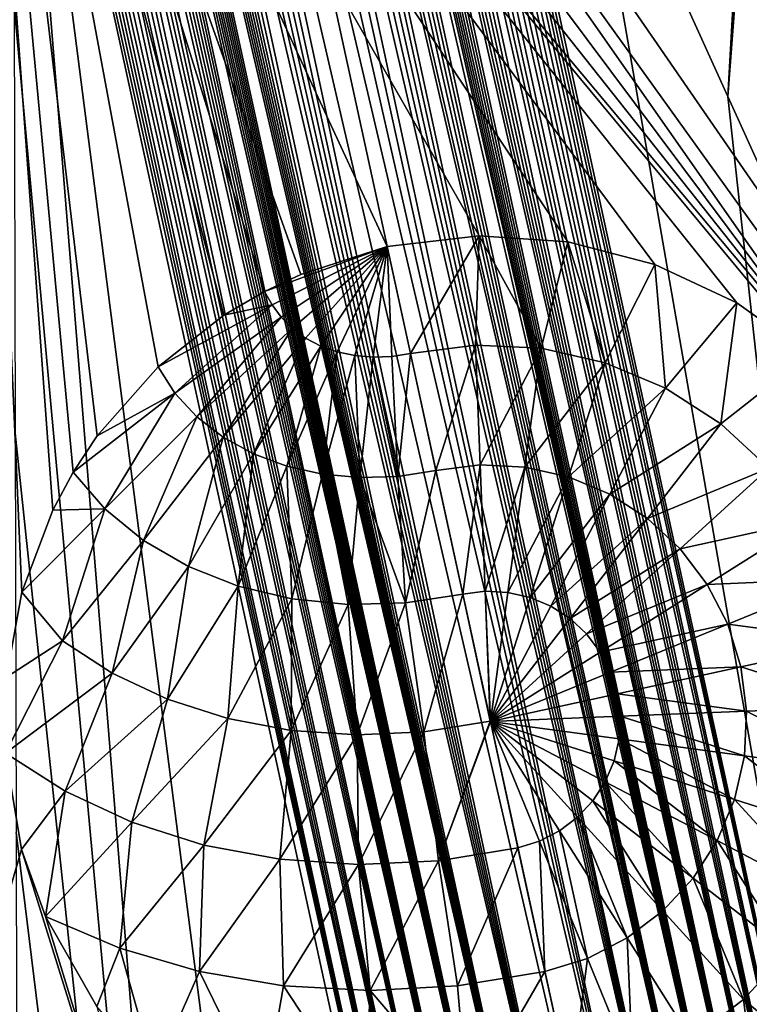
# Model space of a CAD drawing. Header units: millimetres. Extents: x -208 to -25, y 23 to 205.
# Tile 448 of 635: x -125.67 to -123.42, y 148.28 to 151.32. Entities that reach past the tile are written whole.
import ezdxf

# ---------------------------------------------------------------- set-up
doc = ezdxf.new("R2010")
doc.units = ezdxf.units.MM
doc.header["$LTSCALE"] = 65.185185
for name, color, linetype in [('101', 7, 'CONTINUOUS'), ('116', 7, 'CONTINUOUS'), ('149', 7, 'CONTINUOUS'), ('179', 7, 'CONTINUOUS'), ('295', 7, 'CONTINUOUS'), ('296', 7, 'CONTINUOUS'), ('428', 7, 'CONTINUOUS'), ('448', 7, 'CONTINUOUS'), ('486', 7, 'CONTINUOUS')]:
    doc.layers.add(name, color=color, linetype=linetype)

msp = doc.modelspace()

# ---------------------------------------------------------------- linework, layer by layer
at = {"layer": '101', "linetype": 'CONTINUOUS'}
for points in [[(-125.0885, 153.6013, 44.8462), (-125.1294, 153.5983, 44.8953), (-123.6658, 147.1375, -168.7417), (-125.0885, 153.6013, 44.8462)], [(-125.0563, 153.6014, 44.7875), (-125.0885, 153.6013, 44.8462), (-123.6658, 147.1375, -168.7417), (-125.0563, 153.6014, 44.7875)], [(-125.0286, 153.5998, 44.7222), (-125.0563, 153.6014, 44.7875), (-123.5582, 147.1365, -168.7054), (-125.0286, 153.5998, 44.7222)], [(-123.5582, 147.1365, -168.7054), (-125.0563, 153.6014, 44.7875), (-123.6658, 147.1375, -168.7417), (-123.5582, 147.1365, -168.7054)], [(-125.0016, 153.5969, 44.6471), (-125.0286, 153.5998, 44.7222), (-123.5582, 147.1365, -168.7054), (-125.0016, 153.5969, 44.6471)], [(-125.1294, 153.5983, 44.8953), (-125.1811, 153.5898, 44.92), (-123.6658, 147.1375, -168.7417), (-125.1294, 153.5983, 44.8953)], [(-123.6658, 147.1375, -168.7417), (-125.1811, 153.5898, 44.92), (-123.7741, 147.1257, -168.76), (-123.6658, 147.1375, -168.7417)], [(-124.976, 153.593, 44.5659), (-125.0016, 153.5969, 44.6471), (-123.5582, 147.1365, -168.7054), (-124.976, 153.593, 44.5659)], [(-124.9533, 153.5885, 44.4852), (-124.976, 153.593, 44.5659), (-123.5582, 147.1365, -168.7054), (-124.9533, 153.5885, 44.4852)], [(-124.9378, 153.5849, 44.4256), (-124.9533, 153.5885, 44.4852), (-123.4535, 147.1199, -168.6448), (-124.9378, 153.5849, 44.4256)], [(-123.4535, 147.1199, -168.6448), (-124.9533, 153.5885, 44.4852), (-123.5582, 147.1365, -168.7054), (-123.4535, 147.1199, -168.6448)], [(-124.9137, 153.5783, 44.3245), (-124.9378, 153.5849, 44.4256), (-123.4535, 147.1199, -168.6448), (-124.9137, 153.5783, 44.3245)], [(-124.8922, 153.5716, 44.2267), (-124.9137, 153.5783, 44.3245), (-123.4535, 147.1199, -168.6448), (-124.8922, 153.5716, 44.2267)], [(-124.8724, 153.5646, 44.1303), (-124.8922, 153.5716, 44.2267), (-123.4535, 147.1199, -168.6448), (-124.8724, 153.5646, 44.1303)], [(-124.8534, 153.5572, 44.032), (-124.8724, 153.5646, 44.1303), (-123.4535, 147.1199, -168.6448), (-124.8534, 153.5572, 44.032)], [(-123.3568, 147.0897, -168.5676), (-124.8534, 153.5572, 44.032), (-123.4535, 147.1199, -168.6448), (-123.3568, 147.0897, -168.5676)], [(-124.8341, 153.5489, 43.9254), (-124.8534, 153.5572, 44.032), (-123.3568, 147.0897, -168.5676), (-124.8341, 153.5489, 43.9254)], [(-124.8238, 153.5442, 43.8658), (-124.8341, 153.5489, 43.9254), (-123.3568, 147.0897, -168.5676), (-124.8238, 153.5442, 43.8658)], [(-124.8128, 153.539, 43.8006), (-124.8238, 153.5442, 43.8658), (-123.3568, 147.0897, -168.5676), (-124.8128, 153.539, 43.8006)], [(-124.801, 153.5331, 43.7287), (-124.8128, 153.539, 43.8006), (-123.3568, 147.0897, -168.5676), (-124.801, 153.5331, 43.7287)], [(-124.7884, 153.5265, 43.6489), (-124.801, 153.5331, 43.7287), (-123.3568, 147.0897, -168.5676), (-124.7884, 153.5265, 43.6489)], [(-124.7748, 153.519, 43.56), (-124.7884, 153.5265, 43.6489), (-123.3568, 147.0897, -168.5676), (-124.7748, 153.519, 43.56)], [(-124.7603, 153.5105, 43.4605), (-124.7748, 153.519, 43.56), (-123.3568, 147.0897, -168.5676), (-124.7603, 153.5105, 43.4605)], [(-124.7445, 153.5009, 43.3488), (-124.7603, 153.5105, 43.4605), (-123.3568, 147.0897, -168.5676), (-124.7445, 153.5009, 43.3488)], [(-124.7276, 153.4899, 43.2229), (-124.7445, 153.5009, 43.3488), (-123.2698, 147.0484, -168.4751), (-124.7276, 153.4899, 43.2229)], [(-123.2698, 147.0484, -168.4751), (-124.7445, 153.5009, 43.3488), (-123.3568, 147.0897, -168.5676), (-123.2698, 147.0484, -168.4751)], [(-124.7093, 153.4773, 43.0806), (-124.7276, 153.4899, 43.2229), (-123.2698, 147.0484, -168.4751), (-124.7093, 153.4773, 43.0806)], [(-124.6895, 153.4627, 42.9194), (-124.7093, 153.4773, 43.0806), (-123.2698, 147.0484, -168.4751), (-124.6895, 153.4627, 42.9194)], [(-124.6682, 153.446, 42.7365), (-124.6895, 153.4627, 42.9194), (-123.2698, 147.0484, -168.4751), (-124.6682, 153.446, 42.7365)], [(-124.6453, 153.4268, 42.5293), (-124.6682, 153.446, 42.7365), (-123.2698, 147.0484, -168.4751), (-124.6453, 153.4268, 42.5293)], [(-124.6208, 153.4047, 42.2951), (-124.6453, 153.4268, 42.5293), (-123.1925, 146.9976, -168.3725), (-124.6208, 153.4047, 42.2951)], [(-123.1925, 146.9976, -168.3725), (-124.6453, 153.4268, 42.5293), (-123.2698, 147.0484, -168.4751), (-123.1925, 146.9976, -168.3725)], [(-124.5949, 153.3795, 42.0315), (-124.6208, 153.4047, 42.2951), (-123.1925, 146.9976, -168.3725), (-124.5949, 153.3795, 42.0315)], [(-124.5677, 153.3508, 41.7356), (-124.5949, 153.3795, 42.0315), (-123.1925, 146.9976, -168.3725), (-124.5677, 153.3508, 41.7356)], [(-124.5394, 153.3183, 41.4049), (-124.5677, 153.3508, 41.7356), (-123.125, 146.939, -168.2598), (-124.5394, 153.3183, 41.4049)], [(-123.125, 146.939, -168.2598), (-124.5677, 153.3508, 41.7356), (-123.1925, 146.9976, -168.3725), (-123.125, 146.939, -168.2598)], [(-124.5101, 153.2815, 41.0361), (-124.5394, 153.3183, 41.4049), (-123.125, 146.939, -168.2598), (-124.5101, 153.2815, 41.0361)], [(-124.4799, 153.2396, 40.6219), (-124.5101, 153.2815, 41.0361), (-123.125, 146.939, -168.2598), (-124.4799, 153.2396, 40.6219)], [(-124.4506, 153.1947, 40.1829), (-124.4799, 153.2396, 40.6219), (-123.0656, 146.8714, -168.1369), (-124.4506, 153.1947, 40.1829)], [(-123.0656, 146.8714, -168.1369), (-124.4799, 153.2396, 40.6219), (-123.125, 146.939, -168.2598), (-123.0656, 146.8714, -168.1369)], [(-124.4252, 153.1515, 39.7666), (-124.4506, 153.1947, 40.1829), (-123.0656, 146.8714, -168.1369), (-124.4252, 153.1515, 39.7666)], [(-124.4029, 153.1098, 39.3679), (-124.4252, 153.1515, 39.7666), (-123.0162, 146.7963, -168.0037), (-124.4029, 153.1098, 39.3679)], [(-123.0162, 146.7963, -168.0037), (-124.4252, 153.1515, 39.7666), (-123.0656, 146.8714, -168.1369), (-123.0162, 146.7963, -168.0037)], [(-124.3781, 153.0584, 38.8826), (-124.4029, 153.1098, 39.3679), (-123.0162, 146.7963, -168.0037), (-124.3781, 153.0584, 38.8826)]]:
    msp.add_3dface(points, dxfattribs=at)
at = {"layer": '116', "linetype": 'CONTINUOUS'}
for points in [[(-124.5359, 150.6236, -168.76), (-124.2519, 150.6563, -168.76), (-124.4642, 150.2937, -168.9733), (-124.5359, 150.6236, -168.76)], [(-124.4642, 150.2937, -168.9733), (-124.2519, 150.6563, -168.76), (-124.2632, 150.3192, -168.9734), (-124.4642, 150.2937, -168.9733)], [(-124.2632, 150.3192, -168.9734), (-124.2519, 150.6563, -168.76), (-124.0608, 150.3095, -168.9735), (-124.2632, 150.3192, -168.9734)], [(-124.2519, 150.6563, -168.76), (-123.978, 150.6386, -168.76), (-124.0608, 150.3095, -168.9735), (-124.2519, 150.6563, -168.76)], [(-124.0608, 150.3095, -168.9735), (-123.978, 150.6386, -168.76), (-123.8633, 150.2647, -168.9735), (-124.0608, 150.3095, -168.9735)], [(-123.978, 150.6386, -168.76), (-123.7098, 150.5686, -168.76), (-123.8633, 150.2647, -168.9735), (-123.978, 150.6386, -168.76)], [(-123.8633, 150.2647, -168.9735), (-123.7098, 150.5686, -168.76), (-123.6765, 150.1863, -168.9736), (-123.8633, 150.2647, -168.9735)], [(-123.7098, 150.5686, -168.76), (-123.4563, 150.4503, -168.76), (-123.6765, 150.1863, -168.9736), (-123.7098, 150.5686, -168.76)], [(-123.6765, 150.1863, -168.9736), (-123.4563, 150.4503, -168.76), (-123.5062, 150.0767, -168.9736), (-123.6765, 150.1863, -168.9736)], [(-123.4563, 150.4503, -168.76), (-123.2339, 150.2901, -168.76), (-123.5062, 150.0767, -168.9736), (-123.4563, 150.4503, -168.76)], [(-124.4642, 150.2937, -168.9733), (-124.2632, 150.3192, -168.9734), (-124.3855, 149.9322, -169.1311), (-124.4642, 150.2937, -168.9733)], [(-124.3855, 149.9322, -169.1311), (-124.2632, 150.3192, -168.9734), (-124.2485, 149.9496, -169.1311), (-124.3855, 149.9322, -169.1311)], [(-124.2632, 150.3192, -168.9734), (-124.0608, 150.3095, -168.9735), (-124.2485, 149.9496, -169.1311), (-124.2632, 150.3192, -168.9734)], [(-124.2485, 149.9496, -169.1311), (-124.0608, 150.3095, -168.9735), (-124.1106, 149.9429, -169.1312), (-124.2485, 149.9496, -169.1311)], [(-124.0608, 150.3095, -168.9735), (-123.8633, 150.2647, -168.9735), (-124.1106, 149.9429, -169.1312), (-124.0608, 150.3095, -168.9735)], [(-123.5062, 150.0767, -168.9736), (-123.2339, 150.2901, -168.76), (-123.3575, 149.9393, -168.9737), (-123.5062, 150.0767, -168.9736)], [(-124.1106, 149.9429, -169.1312), (-123.8633, 150.2647, -168.9735), (-123.9759, 149.9123, -169.1312), (-124.1106, 149.9429, -169.1312)], [(-123.8633, 150.2647, -168.9735), (-123.6765, 150.1863, -168.9736), (-123.9759, 149.9123, -169.1312), (-123.8633, 150.2647, -168.9735)], [(-123.9759, 149.9123, -169.1312), (-123.6765, 150.1863, -168.9736), (-123.8486, 149.8589, -169.1312), (-123.9759, 149.9123, -169.1312)], [(-123.6765, 150.1863, -168.9736), (-123.5062, 150.0767, -168.9736), (-123.8486, 149.8589, -169.1312), (-123.6765, 150.1863, -168.9736)], [(-123.8486, 149.8589, -169.1312), (-123.5062, 150.0767, -168.9736), (-123.7326, 149.7841, -169.1313), (-123.8486, 149.8589, -169.1312)], [(-123.5062, 150.0767, -168.9736), (-123.3575, 149.9393, -168.9737), (-123.7326, 149.7841, -169.1313), (-123.5062, 150.0767, -168.9736)], [(-124.3026, 149.5507, -169.2275), (-124.3855, 149.9322, -169.1311), (-124.2485, 149.9496, -169.1311), (-124.3026, 149.5507, -169.2275)], [(-124.233, 149.5595, -169.2275), (-124.3026, 149.5507, -169.2275), (-124.2485, 149.9496, -169.1311), (-124.233, 149.5595, -169.2275)], [(-124.233, 149.5595, -169.2275), (-124.2485, 149.9496, -169.1311), (-124.1106, 149.9429, -169.1312), (-124.233, 149.5595, -169.2275)], [(-124.1631, 149.556, -169.2275), (-124.233, 149.5595, -169.2275), (-124.1106, 149.9429, -169.1312), (-124.1631, 149.556, -169.2275)], [(-124.1631, 149.556, -169.2275), (-124.1106, 149.9429, -169.1312), (-123.9759, 149.9123, -169.1312), (-124.1631, 149.556, -169.2275)], [(-123.7326, 149.7841, -169.1313), (-123.3575, 149.9393, -168.9737), (-123.6313, 149.6904, -169.1313), (-123.7326, 149.7841, -169.1313)], [(-123.3575, 149.9393, -168.9737), (-123.235, 149.778, -168.9738), (-123.6313, 149.6904, -169.1313), (-123.3575, 149.9393, -168.9737)], [(-124.0948, 149.5404, -169.2275), (-124.1631, 149.556, -169.2275), (-123.9759, 149.9123, -169.1312), (-124.0948, 149.5404, -169.2275)], [(-124.0948, 149.5404, -169.2275), (-123.9759, 149.9123, -169.1312), (-123.8486, 149.8589, -169.1312), (-124.0948, 149.5404, -169.2275)], [(-124.0303, 149.5133, -169.2275), (-124.0948, 149.5404, -169.2275), (-123.8486, 149.8589, -169.1312), (-124.0303, 149.5133, -169.2275)], [(-124.0303, 149.5133, -169.2275), (-123.8486, 149.8589, -169.1312), (-123.7326, 149.7841, -169.1313), (-124.0303, 149.5133, -169.2275)], [(-123.9715, 149.4753, -169.2276), (-124.0303, 149.5133, -169.2275), (-123.7326, 149.7841, -169.1313), (-123.9715, 149.4753, -169.2276)], [(-123.9715, 149.4753, -169.2276), (-123.7326, 149.7841, -169.1313), (-123.6313, 149.6904, -169.1313), (-123.9715, 149.4753, -169.2276)], [(-123.6313, 149.6904, -169.1313), (-123.235, 149.778, -168.9738), (-123.5478, 149.5805, -169.1314), (-123.6313, 149.6904, -169.1313)], [(-123.235, 149.778, -168.9738), (-123.1423, 149.598, -168.9738), (-123.5478, 149.5805, -169.1314), (-123.235, 149.778, -168.9738)], [(-123.9202, 149.4278, -169.2276), (-123.9715, 149.4753, -169.2276), (-123.6313, 149.6904, -169.1313), (-123.9202, 149.4278, -169.2276)], [(-123.9202, 149.4278, -169.2276), (-123.6313, 149.6904, -169.1313), (-123.5478, 149.5805, -169.1314), (-123.9202, 149.4278, -169.2276)], [(-123.5478, 149.5805, -169.1314), (-123.1423, 149.598, -168.9738), (-123.4847, 149.4578, -169.1314), (-123.5478, 149.5805, -169.1314)], [(-123.1423, 149.598, -168.9738), (-123.0823, 149.4047, -168.9739), (-123.4847, 149.4578, -169.1314), (-123.1423, 149.598, -168.9738)], [(-124.3026, 149.5507, -169.2275), (-124.233, 149.5595, -169.2275), (-124.2174, 149.159, -169.26), (-124.3026, 149.5507, -169.2275)], [(-124.1631, 149.556, -169.2275), (-124.2171, 149.1579, -169.26), (-124.233, 149.5595, -169.2275), (-124.1631, 149.556, -169.2275)], [(-124.233, 149.5595, -169.2275), (-124.2171, 149.1579, -169.26), (-124.2174, 149.159, -169.26), (-124.233, 149.5595, -169.2275)], [(-123.878, 149.372, -169.2276), (-123.9202, 149.4278, -169.2276), (-123.5478, 149.5805, -169.1314), (-123.878, 149.372, -169.2276)], [(-123.878, 149.372, -169.2276), (-123.5478, 149.5805, -169.1314), (-123.4847, 149.4578, -169.1314), (-123.878, 149.372, -169.2276)], [(-124.0948, 149.5404, -169.2275), (-124.2171, 149.1579, -169.26), (-124.1631, 149.556, -169.2275), (-124.0948, 149.5404, -169.2275)], [(-124.0303, 149.5133, -169.2275), (-124.2171, 149.1579, -169.26), (-124.0948, 149.5404, -169.2275), (-124.0303, 149.5133, -169.2275)], [(-123.9715, 149.4753, -169.2276), (-124.2171, 149.1579, -169.26), (-124.0303, 149.5133, -169.2275), (-123.9715, 149.4753, -169.2276)], [(-123.9202, 149.4278, -169.2276), (-124.2171, 149.1579, -169.26), (-123.9715, 149.4753, -169.2276), (-123.9202, 149.4278, -169.2276)], [(-123.8461, 149.3098, -169.2276), (-123.878, 149.372, -169.2276), (-123.4847, 149.4578, -169.1314), (-123.8461, 149.3098, -169.2276)], [(-123.8461, 149.3098, -169.2276), (-123.4847, 149.4578, -169.1314), (-123.4439, 149.326, -169.1315), (-123.8461, 149.3098, -169.2276)], [(-123.4847, 149.4578, -169.1314), (-123.0823, 149.4047, -168.9739), (-123.4439, 149.326, -169.1315), (-123.4847, 149.4578, -169.1314)], [(-123.878, 149.372, -169.2276), (-124.2171, 149.1579, -169.26), (-123.9202, 149.4278, -169.2276), (-123.878, 149.372, -169.2276)], [(-123.0823, 149.4047, -168.9739), (-123.0568, 149.2039, -168.974), (-123.4439, 149.326, -169.1315), (-123.0823, 149.4047, -168.9739)], [(-123.8461, 149.3098, -169.2276), (-124.2171, 149.1579, -169.26), (-123.878, 149.372, -169.2276), (-123.8461, 149.3098, -169.2276)], [(-123.8254, 149.2431, -169.2277), (-123.8461, 149.3098, -169.2276), (-123.4439, 149.326, -169.1315), (-123.8254, 149.2431, -169.2277)], [(-123.8254, 149.2431, -169.2277), (-123.4439, 149.326, -169.1315), (-123.4265, 149.1892, -169.1315), (-123.8254, 149.2431, -169.2277)], [(-123.4439, 149.326, -169.1315), (-123.0568, 149.2039, -168.974), (-123.4265, 149.1892, -169.1315), (-123.4439, 149.326, -169.1315)], [(-123.8254, 149.2431, -169.2277), (-124.2171, 149.1579, -169.26), (-123.8461, 149.3098, -169.2276), (-123.8254, 149.2431, -169.2277)], [(-123.8167, 149.1737, -169.2277), (-124.2171, 149.1579, -169.26), (-123.8254, 149.2431, -169.2277), (-123.8167, 149.1737, -169.2277)], [(-123.8167, 149.1737, -169.2277), (-123.8254, 149.2431, -169.2277), (-123.4265, 149.1892, -169.1315), (-123.8167, 149.1737, -169.2277)], [(-123.0568, 149.2039, -168.974), (-123.0666, 149.0017, -168.974), (-123.4265, 149.1892, -169.1315), (-123.0568, 149.2039, -168.974)], [(-123.8202, 149.104, -169.2277), (-124.2171, 149.1579, -169.26), (-123.8167, 149.1737, -169.2277), (-123.8202, 149.104, -169.2277)], [(-123.8202, 149.104, -169.2277), (-123.8167, 149.1737, -169.2277), (-123.4332, 149.0515, -169.1315), (-123.8202, 149.104, -169.2277)], [(-123.8167, 149.1737, -169.2277), (-123.4265, 149.1892, -169.1315), (-123.4332, 149.0515, -169.1315), (-123.8167, 149.1737, -169.2277)], [(-123.4265, 149.1892, -169.1315), (-123.0666, 149.0017, -168.974), (-123.4332, 149.0515, -169.1315), (-123.4265, 149.1892, -169.1315)], [(-124.1322, 148.7673, -169.2278), (-124.2171, 149.1579, -169.26), (-124.0656, 148.7879, -169.2278), (-124.1322, 148.7673, -169.2278)], [(-124.0656, 148.7879, -169.2278), (-124.2171, 149.1579, -169.26), (-124.0036, 148.8197, -169.2278), (-124.0656, 148.7879, -169.2278)], [(-124.0036, 148.8197, -169.2278), (-124.2171, 149.1579, -169.26), (-123.948, 148.8618, -169.2278), (-124.0036, 148.8197, -169.2278)], [(-123.948, 148.8618, -169.2278), (-124.2171, 149.1579, -169.26), (-123.9006, 148.913, -169.2278), (-123.948, 148.8618, -169.2278)], [(-123.9006, 148.913, -169.2278), (-124.2171, 149.1579, -169.26), (-123.8628, 148.9716, -169.2277), (-123.9006, 148.913, -169.2278)], [(-123.8628, 148.9716, -169.2277), (-124.2171, 149.1579, -169.26), (-123.8357, 149.0359, -169.2277), (-123.8628, 148.9716, -169.2277)], [(-123.8357, 149.0359, -169.2277), (-124.2171, 149.1579, -169.26), (-123.8202, 149.104, -169.2277), (-123.8357, 149.0359, -169.2277)], [(-123.8357, 149.0359, -169.2277), (-123.8202, 149.104, -169.2277), (-123.4637, 148.917, -169.1316), (-123.8357, 149.0359, -169.2277)], [(-123.8202, 149.104, -169.2277), (-123.4332, 149.0515, -169.1315), (-123.4637, 148.917, -169.1316), (-123.8202, 149.104, -169.2277)], [(-123.4332, 149.0515, -169.1315), (-123.1113, 148.8043, -168.9741), (-123.4637, 148.917, -169.1316), (-123.4332, 149.0515, -169.1315)], [(-123.0666, 149.0017, -168.974), (-123.1113, 148.8043, -168.9741), (-123.4332, 149.0515, -169.1315), (-123.0666, 149.0017, -168.974)], [(-123.8628, 148.9716, -169.2277), (-123.8357, 149.0359, -169.2277), (-123.5171, 148.7899, -169.1316), (-123.8628, 148.9716, -169.2277)], [(-123.8357, 149.0359, -169.2277), (-123.4637, 148.917, -169.1316), (-123.5171, 148.7899, -169.1316), (-123.8357, 149.0359, -169.2277)], [(-123.9006, 148.913, -169.2278), (-123.8628, 148.9716, -169.2277), (-123.5918, 148.674, -169.1317), (-123.9006, 148.913, -169.2278)], [(-123.8628, 148.9716, -169.2277), (-123.5171, 148.7899, -169.1316), (-123.5918, 148.674, -169.1317), (-123.8628, 148.9716, -169.2277)], [(-123.948, 148.8618, -169.2278), (-123.9006, 148.913, -169.2278), (-123.6854, 148.5729, -169.1317), (-123.948, 148.8618, -169.2278)], [(-123.9006, 148.913, -169.2278), (-123.5918, 148.674, -169.1317), (-123.6854, 148.5729, -169.1317), (-123.9006, 148.913, -169.2278)], [(-123.4637, 148.917, -169.1316), (-123.1896, 148.6177, -168.9741), (-123.5171, 148.7899, -169.1316), (-123.4637, 148.917, -169.1316)], [(-123.1113, 148.8043, -168.9741), (-123.1896, 148.6177, -168.9741), (-123.4637, 148.917, -169.1316), (-123.1113, 148.8043, -168.9741)], [(-124.0036, 148.8197, -169.2278), (-123.948, 148.8618, -169.2278), (-123.7951, 148.4895, -169.1318), (-124.0036, 148.8197, -169.2278)], [(-123.948, 148.8618, -169.2278), (-123.6854, 148.5729, -169.1317), (-123.7951, 148.4895, -169.1318), (-123.948, 148.8618, -169.2278)], [(-124.0656, 148.7879, -169.2278), (-124.0036, 148.8197, -169.2278), (-123.9176, 148.4265, -169.1318), (-124.0656, 148.7879, -169.2278)], [(-124.0036, 148.8197, -169.2278), (-123.7951, 148.4895, -169.1318), (-123.9176, 148.4265, -169.1318), (-124.0036, 148.8197, -169.2278)], [(-124.1322, 148.7673, -169.2278), (-124.0656, 148.7879, -169.2278), (-124.0492, 148.3857, -169.1318), (-124.1322, 148.7673, -169.2278)], [(-124.0492, 148.3857, -169.1318), (-124.0656, 148.7879, -169.2278), (-123.9176, 148.4265, -169.1318), (-124.0492, 148.3857, -169.1318)], [(-123.5171, 148.7899, -169.1316), (-123.2991, 148.4476, -168.9742), (-123.5918, 148.674, -169.1317), (-123.5171, 148.7899, -169.1316)], [(-123.1896, 148.6177, -168.9741), (-123.2991, 148.4476, -168.9742), (-123.5171, 148.7899, -169.1316), (-123.1896, 148.6177, -168.9741)], [(-123.5918, 148.674, -169.1317), (-123.4365, 148.299, -168.9743), (-123.6854, 148.5729, -169.1317), (-123.5918, 148.674, -169.1317)], [(-123.2991, 148.4476, -168.9742), (-123.4365, 148.299, -168.9743), (-123.5918, 148.674, -169.1317), (-123.2991, 148.4476, -168.9742)], [(-123.6854, 148.5729, -169.1317), (-123.5975, 148.1766, -168.9743), (-123.7951, 148.4895, -169.1318), (-123.6854, 148.5729, -169.1317)], [(-123.4365, 148.299, -168.9743), (-123.5975, 148.1766, -168.9743), (-123.6854, 148.5729, -169.1317), (-123.4365, 148.299, -168.9743)], [(-123.7951, 148.4895, -169.1318), (-123.7774, 148.084, -168.9744), (-123.9176, 148.4265, -169.1318), (-123.7951, 148.4895, -169.1318)], [(-123.5975, 148.1766, -168.9743), (-123.7774, 148.084, -168.9744), (-123.7951, 148.4895, -169.1318), (-123.5975, 148.1766, -168.9743)], [(-123.2991, 148.4476, -168.9742), (-123.1736, 148.0812, -168.76), (-123.4365, 148.299, -168.9743), (-123.2991, 148.4476, -168.9742)], [(-123.9705, 148.0241, -168.9744), (-124.0492, 148.3857, -169.1318), (-123.9176, 148.4265, -169.1318), (-123.9705, 148.0241, -168.9744)], [(-123.7774, 148.084, -168.9744), (-123.9705, 148.0241, -168.9744), (-123.9176, 148.4265, -169.1318), (-123.7774, 148.084, -168.9744)], [(-123.4365, 148.299, -168.9743), (-123.387, 147.9086, -168.76), (-123.5975, 148.1766, -168.9743), (-123.4365, 148.299, -168.9743)], [(-123.1736, 148.0812, -168.76), (-123.387, 147.9086, -168.76), (-123.4365, 148.299, -168.9743), (-123.1736, 148.0812, -168.76)]]:
    msp.add_3dface(points, dxfattribs=at)
at = {"layer": '149', "linetype": 'CONTINUOUS'}
for points in [[(-124.5359, 150.6236, -168.76), (-124.891, 150.4442, -168.795), (-124.9146, 150.485, -168.76), (-124.5359, 150.6236, -168.76)], [(-124.5359, 150.6236, -168.76), (-124.9146, 150.485, -168.76), (-124.8022, 150.5376, -168.76), (-124.5359, 150.6236, -168.76)], [(-124.5359, 150.6236, -168.76), (-124.8633, 150.4052, -168.828), (-124.891, 150.4442, -168.795), (-124.5359, 150.6236, -168.76)], [(-124.5359, 150.6236, -168.76), (-124.8285, 150.3705, -168.859), (-124.8633, 150.4052, -168.828), (-124.5359, 150.6236, -168.76)], [(-124.5359, 150.6236, -168.76), (-124.7874, 150.3407, -168.8873), (-124.8285, 150.3705, -168.859), (-124.5359, 150.6236, -168.76)], [(-124.5359, 150.6236, -168.76), (-124.7409, 150.3166, -168.9124), (-124.7874, 150.3407, -168.8873), (-124.5359, 150.6236, -168.76)], [(-124.5359, 150.6236, -168.76), (-124.6899, 150.2987, -168.9337), (-124.7409, 150.3166, -168.9124), (-124.5359, 150.6236, -168.76)], [(-124.5359, 150.6236, -168.76), (-124.6356, 150.2872, -168.9508), (-124.6899, 150.2987, -168.9337), (-124.5359, 150.6236, -168.76)], [(-124.5359, 150.6236, -168.76), (-124.5791, 150.2825, -168.9632), (-124.6356, 150.2872, -168.9508), (-124.5359, 150.6236, -168.76)], [(-124.5359, 150.6236, -168.76), (-124.5215, 150.2847, -168.9708), (-124.5791, 150.2825, -168.9632), (-124.5359, 150.6236, -168.76)], [(-124.5359, 150.6236, -168.76), (-124.4642, 150.2937, -168.9733), (-124.5215, 150.2847, -168.9708), (-124.5359, 150.6236, -168.76)], [(-124.9146, 150.485, -168.76), (-124.891, 150.4442, -168.795), (-125.0396, 150.4121, -168.76), (-124.9146, 150.485, -168.76)], [(-125.1908, 150.171, -168.8277), (-125.2423, 150.2521, -168.76), (-124.891, 150.4442, -168.795), (-125.1908, 150.171, -168.8277)], [(-124.891, 150.4442, -168.795), (-125.2423, 150.2521, -168.76), (-125.0396, 150.4121, -168.76), (-124.891, 150.4442, -168.795)], [(-124.8633, 150.4052, -168.828), (-125.1908, 150.171, -168.8277), (-124.891, 150.4442, -168.795), (-124.8633, 150.4052, -168.828)], [(-125.123, 150.098, -168.892), (-125.1908, 150.171, -168.8277), (-124.8633, 150.4052, -168.828), (-125.123, 150.098, -168.892)], [(-124.8285, 150.3705, -168.859), (-125.123, 150.098, -168.892), (-124.8633, 150.4052, -168.828), (-124.8285, 150.3705, -168.859)], [(-125.0415, 150.0353, -168.951), (-125.123, 150.098, -168.892), (-124.8285, 150.3705, -168.859), (-125.0415, 150.0353, -168.951)], [(-124.7874, 150.3407, -168.8873), (-125.0415, 150.0353, -168.951), (-124.8285, 150.3705, -168.859), (-124.7874, 150.3407, -168.8873)], [(-124.9483, 149.9841, -169.0034), (-125.0415, 150.0353, -168.951), (-124.7874, 150.3407, -168.8873), (-124.9483, 149.9841, -169.0034)], [(-124.7409, 150.3166, -168.9124), (-124.9483, 149.9841, -169.0034), (-124.7874, 150.3407, -168.8873), (-124.7409, 150.3166, -168.9124)], [(-124.8454, 149.9457, -169.0479), (-124.9483, 149.9841, -169.0034), (-124.7409, 150.3166, -168.9124), (-124.8454, 149.9457, -169.0479)], [(-124.6899, 150.2987, -168.9337), (-124.8454, 149.9457, -169.0479), (-124.7409, 150.3166, -168.9124), (-124.6899, 150.2987, -168.9337)], [(-124.7351, 149.9209, -169.0837), (-124.8454, 149.9457, -169.0479), (-124.6899, 150.2987, -168.9337), (-124.7351, 149.9209, -169.0837)], [(-124.6356, 150.2872, -168.9508), (-124.7351, 149.9209, -169.0837), (-124.6899, 150.2987, -168.9337), (-124.6356, 150.2872, -168.9508)], [(-124.62, 149.9103, -169.1098), (-124.7351, 149.9209, -169.0837), (-124.6356, 150.2872, -168.9508), (-124.62, 149.9103, -169.1098)], [(-124.5791, 150.2825, -168.9632), (-124.62, 149.9103, -169.1098), (-124.6356, 150.2872, -168.9508), (-124.5791, 150.2825, -168.9632)], [(-124.4642, 150.2937, -168.9733), (-124.5026, 149.9141, -169.1257), (-124.5215, 150.2847, -168.9708), (-124.4642, 150.2937, -168.9733)], [(-124.4642, 150.2937, -168.9733), (-124.3855, 149.9322, -169.1311), (-124.5026, 149.9141, -169.1257), (-124.4642, 150.2937, -168.9733)], [(-124.5026, 149.9141, -169.1257), (-124.62, 149.9103, -169.1098), (-124.5791, 150.2825, -168.9632), (-124.5026, 149.9141, -169.1257)], [(-124.5215, 150.2847, -168.9708), (-124.5026, 149.9141, -169.1257), (-124.5791, 150.2825, -168.9632), (-124.5215, 150.2847, -168.9708)], [(-125.2423, 150.2521, -168.76), (-125.1908, 150.171, -168.8277), (-125.4303, 150.0396, -168.76), (-125.2423, 150.2521, -168.76)], [(-125.4068, 149.8138, -168.8587), (-125.5048, 149.9271, -168.76), (-125.1908, 150.171, -168.8277), (-125.4068, 149.8138, -168.8587)], [(-125.1908, 150.171, -168.8277), (-125.5048, 149.9271, -168.76), (-125.4303, 150.0396, -168.76), (-125.1908, 150.171, -168.8277)], [(-125.123, 150.098, -168.892), (-125.4068, 149.8138, -168.8587), (-125.1908, 150.171, -168.8277), (-125.123, 150.098, -168.892)], [(-125.2873, 149.7161, -168.9493), (-125.4068, 149.8138, -168.8587), (-125.123, 150.098, -168.892), (-125.2873, 149.7161, -168.9493)], [(-125.0415, 150.0353, -168.951), (-125.2873, 149.7161, -168.9493), (-125.123, 150.098, -168.892), (-125.0415, 150.0353, -168.951)], [(-125.1491, 149.6361, -169.03), (-125.2873, 149.7161, -168.9493), (-125.0415, 150.0353, -168.951), (-125.1491, 149.6361, -169.03)], [(-124.9483, 149.9841, -169.0034), (-125.1491, 149.6361, -169.03), (-125.0415, 150.0353, -168.951), (-124.9483, 149.9841, -169.0034)], [(-124.9954, 149.5757, -169.0988), (-125.1491, 149.6361, -169.03), (-124.9483, 149.9841, -169.0034), (-124.9954, 149.5757, -169.0988)], [(-124.8454, 149.9457, -169.0479), (-124.9954, 149.5757, -169.0988), (-124.9483, 149.9841, -169.0034), (-124.8454, 149.9457, -169.0479)], [(-125.5048, 149.9271, -168.76), (-125.4068, 149.8138, -168.8587), (-125.5673, 149.8102, -168.76), (-125.5048, 149.9271, -168.76)], [(-124.8298, 149.5362, -169.154), (-124.9954, 149.5757, -169.0988), (-124.8454, 149.9457, -169.0479), (-124.8298, 149.5362, -169.154)], [(-124.7351, 149.9209, -169.0837), (-124.8298, 149.5362, -169.154), (-124.8454, 149.9457, -169.0479), (-124.7351, 149.9209, -169.0837)], [(-124.3855, 149.9322, -169.1311), (-124.4792, 149.5236, -169.2192), (-124.5026, 149.9141, -169.1257), (-124.3855, 149.9322, -169.1311)], [(-124.3855, 149.9322, -169.1311), (-124.3026, 149.5507, -169.2275), (-124.4792, 149.5236, -169.2192), (-124.3855, 149.9322, -169.1311)], [(-124.6564, 149.5187, -169.1945), (-124.8298, 149.5362, -169.154), (-124.7351, 149.9209, -169.0837), (-124.6564, 149.5187, -169.1945)], [(-124.62, 149.9103, -169.1098), (-124.6564, 149.5187, -169.1945), (-124.7351, 149.9209, -169.0837), (-124.62, 149.9103, -169.1098)], [(-124.4792, 149.5236, -169.2192), (-124.6564, 149.5187, -169.1945), (-124.62, 149.9103, -169.1098), (-124.4792, 149.5236, -169.2192)], [(-124.5026, 149.9141, -169.1257), (-124.4792, 149.5236, -169.2192), (-124.62, 149.9103, -169.1098), (-124.5026, 149.9141, -169.1257)], [(-125.5381, 149.4069, -168.8678), (-125.6629, 149.5565, -168.76), (-125.4068, 149.8138, -168.8587), (-125.5381, 149.4069, -168.8678)], [(-125.5673, 149.8102, -168.76), (-125.4068, 149.8138, -168.8587), (-125.6629, 149.5565, -168.76), (-125.5673, 149.8102, -168.76)], [(-125.2873, 149.7161, -168.9493), (-125.5381, 149.4069, -168.8678), (-125.4068, 149.8138, -168.8587), (-125.2873, 149.7161, -168.9493)], [(-125.3845, 149.3068, -168.9657), (-125.5381, 149.4069, -168.8678), (-125.2873, 149.7161, -168.9493), (-125.3845, 149.3068, -168.9657)], [(-125.1491, 149.6361, -169.03), (-125.3845, 149.3068, -168.9657), (-125.2873, 149.7161, -168.9493), (-125.1491, 149.6361, -169.03)], [(-125.2133, 149.2263, -169.0519), (-125.3845, 149.3068, -168.9657), (-125.1491, 149.6361, -169.03), (-125.2133, 149.2263, -169.0519)], [(-124.9954, 149.5757, -169.0988), (-125.2133, 149.2263, -169.0519), (-125.1491, 149.6361, -169.03), (-124.9954, 149.5757, -169.0988)], [(-125.0278, 149.1671, -169.1249), (-125.2133, 149.2263, -169.0519), (-124.9954, 149.5757, -169.0988), (-125.0278, 149.1671, -169.1249)], [(-124.8298, 149.5362, -169.154), (-125.0278, 149.1671, -169.1249), (-124.9954, 149.5757, -169.0988), (-124.8298, 149.5362, -169.154)], [(-125.6629, 149.5565, -168.76), (-125.5381, 149.4069, -168.8678), (-125.7104, 149.2949, -168.76), (-125.6629, 149.5565, -168.76)], [(-124.8316, 149.1303, -169.1831), (-125.0278, 149.1671, -169.1249), (-124.8298, 149.5362, -169.154), (-124.8316, 149.1303, -169.1831)], [(-124.6564, 149.5187, -169.1945), (-124.8316, 149.1303, -169.1831), (-124.8298, 149.5362, -169.154), (-124.6564, 149.5187, -169.1945)], [(-124.3026, 149.5507, -169.2275), (-124.4225, 149.1262, -169.2513), (-124.4792, 149.5236, -169.2192), (-124.3026, 149.5507, -169.2275)], [(-124.3026, 149.5507, -169.2275), (-124.2174, 149.159, -169.26), (-124.4225, 149.1262, -169.2513), (-124.3026, 149.5507, -169.2275)], [(-124.6286, 149.1166, -169.2256), (-124.8316, 149.1303, -169.1831), (-124.6564, 149.5187, -169.1945), (-124.6286, 149.1166, -169.2256)], [(-124.4792, 149.5236, -169.2192), (-124.6286, 149.1166, -169.2256), (-124.6564, 149.5187, -169.1945), (-124.4792, 149.5236, -169.2192)], [(-124.4225, 149.1262, -169.2513), (-124.6286, 149.1166, -169.2256), (-124.4792, 149.5236, -169.2192), (-124.4225, 149.1262, -169.2513)], [(-125.5381, 149.4069, -168.8678), (-125.3845, 149.3068, -168.9657), (-125.7134, 149.0601, -168.76), (-125.5381, 149.4069, -168.8678)], [(-125.7104, 149.2949, -168.76), (-125.5381, 149.4069, -168.8678), (-125.7134, 149.0601, -168.76), (-125.7104, 149.2949, -168.76)], [(-125.7134, 149.0601, -168.76), (-125.3845, 149.3068, -168.9657), (-125.5292, 148.9422, -168.877), (-125.7134, 149.0601, -168.76)], [(-125.3845, 149.3068, -168.9657), (-125.2133, 149.2263, -169.0519), (-125.5292, 148.9422, -168.877), (-125.3845, 149.3068, -168.9657)], [(-125.5292, 148.9422, -168.877), (-125.2133, 149.2263, -169.0519), (-125.324, 148.8465, -168.9799), (-125.5292, 148.9422, -168.877)], [(-125.2133, 149.2263, -169.0519), (-125.0278, 149.1671, -169.1249), (-125.324, 148.8465, -168.9799), (-125.2133, 149.2263, -169.0519)], [(-125.324, 148.8465, -168.9799), (-125.0278, 149.1671, -169.1249), (-125.1019, 148.7761, -169.0668), (-125.324, 148.8465, -168.9799)], [(-125.0278, 149.1671, -169.1249), (-124.8316, 149.1303, -169.1831), (-125.1019, 148.7761, -169.0668), (-125.0278, 149.1671, -169.1249)], [(-124.4225, 149.1262, -169.2513), (-124.2174, 149.159, -169.26), (-124.3776, 148.728, -169.2175), (-124.4225, 149.1262, -169.2513)], [(-124.2174, 149.159, -169.26), (-124.2171, 149.1579, -169.26), (-124.3776, 148.728, -169.2175), (-124.2174, 149.159, -169.26)], [(-124.2171, 149.1579, -169.26), (-124.1322, 148.7673, -169.2278), (-124.3776, 148.728, -169.2175), (-124.2171, 149.1579, -169.26)], [(-125.1019, 148.7761, -169.0668), (-124.8316, 149.1303, -169.1831), (-124.8671, 148.7325, -169.1363), (-125.1019, 148.7761, -169.0668)], [(-124.8316, 149.1303, -169.1831), (-124.6286, 149.1166, -169.2256), (-124.8671, 148.7325, -169.1363), (-124.8316, 149.1303, -169.1831)], [(-124.8671, 148.7325, -169.1363), (-124.6286, 149.1166, -169.2256), (-124.6241, 148.7163, -169.1868), (-124.8671, 148.7325, -169.1363)], [(-124.6286, 149.1166, -169.2256), (-124.4225, 149.1262, -169.2513), (-124.6241, 148.7163, -169.1868), (-124.6286, 149.1166, -169.2256)], [(-124.6241, 148.7163, -169.1868), (-124.4225, 149.1262, -169.2513), (-124.3776, 148.728, -169.2175), (-124.6241, 148.7163, -169.1868)], [(-125.5292, 148.9422, -168.877), (-125.6637, 148.7623, -168.76), (-125.7134, 149.0601, -168.76), (-125.5292, 148.9422, -168.877)], [(-125.5292, 148.9422, -168.877), (-125.5904, 148.556, -168.76), (-125.6637, 148.7623, -168.76), (-125.5292, 148.9422, -168.877)], [(-125.5292, 148.9422, -168.877), (-125.324, 148.8465, -168.9799), (-125.5904, 148.556, -168.76), (-125.5292, 148.9422, -168.877)], [(-125.324, 148.8465, -168.9799), (-125.361, 148.4579, -168.8699), (-125.5904, 148.556, -168.76), (-125.324, 148.8465, -168.9799)], [(-125.324, 148.8465, -168.9799), (-125.1019, 148.7761, -169.0668), (-125.361, 148.4579, -168.8699), (-125.324, 148.8465, -168.9799)], [(-125.1019, 148.7761, -169.0668), (-125.1146, 148.3858, -168.9619), (-125.361, 148.4579, -168.8699), (-125.1019, 148.7761, -169.0668)], [(-125.1019, 148.7761, -169.0668), (-124.8671, 148.7325, -169.1363), (-125.1146, 148.3858, -168.9619), (-125.1019, 148.7761, -169.0668)], [(-124.3776, 148.728, -169.2175), (-124.1322, 148.7673, -169.2278), (-124.3182, 148.342, -169.121), (-124.3776, 148.728, -169.2175)], [(-124.1322, 148.7673, -169.2278), (-124.0492, 148.3857, -169.1318), (-124.3182, 148.342, -169.121), (-124.1322, 148.7673, -169.2278)], [(-124.8671, 148.7325, -169.1363), (-124.8556, 148.3421, -169.0353), (-125.1146, 148.3858, -168.9619), (-124.8671, 148.7325, -169.1363)], [(-124.8671, 148.7325, -169.1363), (-124.6241, 148.7163, -169.1868), (-124.8556, 148.3421, -169.0353), (-124.8671, 148.7325, -169.1363)], [(-124.6241, 148.7163, -169.1868), (-124.5886, 148.3274, -169.0886), (-124.8556, 148.3421, -169.0353), (-124.6241, 148.7163, -169.1868)], [(-124.6241, 148.7163, -169.1868), (-124.3776, 148.728, -169.2175), (-124.5886, 148.3274, -169.0886), (-124.6241, 148.7163, -169.1868)], [(-124.3776, 148.728, -169.2175), (-124.3182, 148.342, -169.121), (-124.5886, 148.3274, -169.0886), (-124.3776, 148.728, -169.2175)], [(-125.5904, 148.556, -168.76), (-125.361, 148.4579, -168.8699), (-125.4319, 148.2782, -168.76), (-125.5904, 148.556, -168.76)], [(-125.361, 148.4579, -168.8699), (-125.2522, 148.073, -168.76), (-125.4319, 148.2782, -168.76), (-125.361, 148.4579, -168.8699)], [(-125.1146, 148.3858, -168.9619), (-125.2522, 148.073, -168.76), (-125.361, 148.4579, -168.8699), (-125.1146, 148.3858, -168.9619)], [(-124.918, 147.9838, -168.8529), (-125.2522, 148.073, -168.76), (-125.1146, 148.3858, -168.9619), (-124.918, 147.9838, -168.8529)], [(-124.8556, 148.3421, -169.0353), (-124.918, 147.9838, -168.8529), (-125.1146, 148.3858, -168.9619), (-124.8556, 148.3421, -169.0353)], [(-124.0492, 148.3857, -169.1318), (-124.2872, 147.9739, -168.9608), (-124.3182, 148.342, -169.121), (-124.0492, 148.3857, -169.1318)], [(-124.0492, 148.3857, -169.1318), (-123.9705, 148.0241, -168.9744), (-124.2872, 147.9739, -168.9608), (-124.0492, 148.3857, -169.1318)], [(-124.6051, 147.9604, -168.92), (-124.918, 147.9838, -168.8529), (-124.8556, 148.3421, -169.0353), (-124.6051, 147.9604, -168.92)], [(-124.5886, 148.3274, -169.0886), (-124.6051, 147.9604, -168.92), (-124.8556, 148.3421, -169.0353), (-124.5886, 148.3274, -169.0886)], [(-124.3182, 148.342, -169.121), (-124.2872, 147.9739, -168.9608), (-124.5886, 148.3274, -169.0886), (-124.3182, 148.342, -169.121)], [(-124.2872, 147.9739, -168.9608), (-124.6051, 147.9604, -168.92), (-124.5886, 148.3274, -169.0886), (-124.2872, 147.9739, -168.9608)]]:
    msp.add_3dface(points, dxfattribs=at)
at = {"layer": '179', "linetype": 'CONTINUOUS'}
for points in [[(-123.7741, 147.1257, -168.76), (-125.1811, 153.5898, 44.92), (-125.2649, 153.5639, 44.8545), (-123.7741, 147.1257, -168.76)], [(-123.8796, 147.091, -168.7416), (-125.3137, 153.5412, 44.7509), (-125.3354, 153.529, 44.6874), (-123.8796, 147.091, -168.7416)], [(-123.8796, 147.091, -168.7416), (-125.2922, 153.5519, 44.8034), (-125.3137, 153.5412, 44.7509), (-123.8796, 147.091, -168.7416)], [(-123.8796, 147.091, -168.7416), (-125.2649, 153.5639, 44.8545), (-125.2922, 153.5519, 44.8034), (-123.8796, 147.091, -168.7416)], [(-123.8796, 147.091, -168.7416), (-123.7741, 147.1257, -168.76), (-125.2649, 153.5639, 44.8545), (-123.8796, 147.091, -168.7416)], [(-123.8796, 147.091, -168.7416), (-125.3564, 153.5159, 44.6141), (-125.3768, 153.502, 44.5322), (-123.8796, 147.091, -168.7416)], [(-123.8796, 147.091, -168.7416), (-125.3354, 153.529, 44.6874), (-125.3564, 153.5159, 44.6141), (-123.8796, 147.091, -168.7416)], [(-123.9771, 147.0453, -168.7053), (-125.3948, 153.4885, 44.4513), (-125.4089, 153.4772, 44.3808), (-123.9771, 147.0453, -168.7053)], [(-123.9771, 147.0453, -168.7053), (-125.3768, 153.502, 44.5322), (-125.3948, 153.4885, 44.4513), (-123.9771, 147.0453, -168.7053)], [(-123.9771, 147.0453, -168.7053), (-123.8796, 147.091, -168.7416), (-125.3768, 153.502, 44.5322), (-123.9771, 147.0453, -168.7053)], [(-123.9771, 147.0453, -168.7053), (-125.4388, 153.4508, 44.2109), (-125.4474, 153.4425, 44.1561), (-123.9771, 147.0453, -168.7053)], [(-123.9771, 147.0453, -168.7053), (-125.4296, 153.4593, 44.2665), (-125.4388, 153.4508, 44.2109), (-123.9771, 147.0453, -168.7053)], [(-123.9771, 147.0453, -168.7053), (-125.4197, 153.4681, 44.323), (-125.4296, 153.4593, 44.2665), (-123.9771, 147.0453, -168.7053)], [(-123.9771, 147.0453, -168.7053), (-125.4089, 153.4772, 44.3808), (-125.4197, 153.4681, 44.323), (-123.9771, 147.0453, -168.7053)], [(-124.0654, 146.9868, -168.6447), (-125.4709, 153.4182, 43.992), (-125.4783, 153.4101, 43.9359), (-124.0654, 146.9868, -168.6447)], [(-124.0654, 146.9868, -168.6447), (-125.4634, 153.4263, 44.047), (-125.4709, 153.4182, 43.992), (-124.0654, 146.9868, -168.6447)], [(-123.9771, 147.0453, -168.7053), (-125.4556, 153.4344, 44.1016), (-125.4634, 153.4263, 44.047), (-123.9771, 147.0453, -168.7053)], [(-124.0654, 146.9868, -168.6447), (-123.9771, 147.0453, -168.7053), (-125.4634, 153.4263, 44.047), (-124.0654, 146.9868, -168.6447)], [(-123.9771, 147.0453, -168.7053), (-125.4474, 153.4425, 44.1561), (-125.4556, 153.4344, 44.1016), (-123.9771, 147.0453, -168.7053)], [(-124.0654, 146.9868, -168.6447), (-125.4929, 153.3931, 43.8181), (-125.5002, 153.3841, 43.7549), (-124.0654, 146.9868, -168.6447)], [(-124.0654, 146.9868, -168.6447), (-125.4856, 153.4017, 43.8782), (-125.4929, 153.3931, 43.8181), (-124.0654, 146.9868, -168.6447)], [(-124.0654, 146.9868, -168.6447), (-125.4783, 153.4101, 43.9359), (-125.4856, 153.4017, 43.8782), (-124.0654, 146.9868, -168.6447)], [(-124.0654, 146.9868, -168.6447), (-125.5153, 153.3646, 43.6161), (-125.5233, 153.3538, 43.5386), (-124.0654, 146.9868, -168.6447)], [(-124.0654, 146.9868, -168.6447), (-125.5077, 153.3746, 43.6878), (-125.5153, 153.3646, 43.6161), (-124.0654, 146.9868, -168.6447)], [(-124.0654, 146.9868, -168.6447), (-125.5002, 153.3841, 43.7549), (-125.5077, 153.3746, 43.6878), (-124.0654, 146.9868, -168.6447)], [(-124.1409, 146.9191, -168.5675), (-125.5401, 153.3293, 43.3608), (-125.5492, 153.3151, 43.2562), (-124.1409, 146.9191, -168.5675)], [(-124.1409, 146.9191, -168.5675), (-125.5315, 153.3421, 43.4541), (-125.5401, 153.3293, 43.3608), (-124.1409, 146.9191, -168.5675)], [(-124.0654, 146.9868, -168.6447), (-125.5233, 153.3538, 43.5386), (-125.5315, 153.3421, 43.4541), (-124.0654, 146.9868, -168.6447)], [(-124.1409, 146.9191, -168.5675), (-124.0654, 146.9868, -168.6447), (-125.5315, 153.3421, 43.4541), (-124.1409, 146.9191, -168.5675)], [(-124.1409, 146.9191, -168.5675), (-125.5589, 153.2992, 43.1385), (-125.5691, 153.2815, 43.0059), (-124.1409, 146.9191, -168.5675)], [(-124.1409, 146.9191, -168.5675), (-125.5492, 153.3151, 43.2562), (-125.5589, 153.2992, 43.1385), (-124.1409, 146.9191, -168.5675)], [(-124.1409, 146.9191, -168.5675), (-125.5691, 153.2815, 43.0059), (-125.5799, 153.2617, 42.8572), (-124.1409, 146.9191, -168.5675)], [(-124.2028, 146.8454, -168.4749), (-125.5909, 153.2399, 42.6911), (-125.6022, 153.2157, 42.506), (-124.2028, 146.8454, -168.4749)], [(-124.1409, 146.9191, -168.5675), (-125.5799, 153.2617, 42.8572), (-125.5909, 153.2399, 42.6911), (-124.1409, 146.9191, -168.5675)], [(-124.2028, 146.8454, -168.4749), (-124.1409, 146.9191, -168.5675), (-125.5909, 153.2399, 42.6911), (-124.2028, 146.8454, -168.4749)], [(-124.2028, 146.8454, -168.4749), (-125.6022, 153.2157, 42.506), (-125.6137, 153.1892, 42.3), (-124.2028, 146.8454, -168.4749)], [(-124.2028, 146.8454, -168.4749), (-125.6137, 153.1892, 42.3), (-125.6252, 153.1599, 42.0709), (-124.2028, 146.8454, -168.4749)], [(-124.252, 146.7671, -168.3724), (-125.6252, 153.1599, 42.0709), (-125.6365, 153.1276, 41.8162), (-124.252, 146.7671, -168.3724)], [(-124.252, 146.7671, -168.3724), (-124.2028, 146.8454, -168.4749), (-125.6252, 153.1599, 42.0709), (-124.252, 146.7671, -168.3724)], [(-124.252, 146.7671, -168.3724), (-125.6365, 153.1276, 41.8162), (-125.6475, 153.0921, 41.533), (-124.252, 146.7671, -168.3724)], [(-124.252, 146.7671, -168.3724), (-125.6475, 153.0921, 41.533), (-125.658, 153.0531, 41.2189), (-124.252, 146.7671, -168.3724)], [(-124.2891, 146.6857, -168.2598), (-125.658, 153.0531, 41.2189), (-125.6677, 153.0104, 40.8711), (-124.2891, 146.6857, -168.2598)], [(-124.2891, 146.6857, -168.2598), (-124.252, 146.7671, -168.3724), (-125.658, 153.0531, 41.2189), (-124.2891, 146.6857, -168.2598)], [(-124.2891, 146.6857, -168.2598), (-125.6677, 153.0104, 40.8711), (-125.6762, 152.9633, 40.4841), (-124.2891, 146.6857, -168.2598)], [(-124.2891, 146.6857, -168.2598), (-125.6762, 152.9633, 40.4841), (-125.6827, 152.9165, 40.0958), (-124.2891, 146.6857, -168.2598)], [(-124.3149, 146.5996, -168.1369), (-125.6827, 152.9165, 40.0958), (-125.687, 152.8722, 39.7246), (-124.3149, 146.5996, -168.1369)], [(-124.3149, 146.5996, -168.1369), (-124.2891, 146.6857, -168.2598), (-125.6827, 152.9165, 40.0958), (-124.3149, 146.5996, -168.1369)], [(-124.3149, 146.5996, -168.1369), (-125.687, 152.8722, 39.7246), (-125.6897, 152.8269, 39.342), (-124.3149, 146.5996, -168.1369)], [(-124.3149, 146.5996, -168.1369), (-125.6897, 152.8269, 39.342), (-125.6907, 152.7729, 38.8825), (-124.3149, 146.5996, -168.1369)], [(-124.3287, 146.5108, -168.0037), (-124.3149, 146.5996, -168.1369), (-125.6907, 152.7729, 38.8825), (-124.3287, 146.5108, -168.0037)]]:
    msp.add_3dface(points, dxfattribs=at)
at = {"layer": '295', "linetype": 'CONTINUOUS'}
for points in [[(-124.7656, 141.3516, -160.266), (-124.5504, 143.8951, -164.0611), (-125.6907, 152.7729, 38.8825), (-124.7656, 141.3516, -160.266)], [(-124.7656, 141.3516, -160.266), (-125.6907, 152.7729, 38.8825), (-125.687, 151.3664, 26.9537), (-124.7656, 141.3516, -160.266)], [(-124.5504, 143.8951, -164.0611), (-124.3287, 146.5108, -168.0037), (-125.6907, 152.7729, 38.8825), (-124.5504, 143.8951, -164.0611)], [(-124.7656, 141.3516, -160.266), (-125.687, 151.3664, 26.9537), (-125.6836, 150.0471, 15.78), (-124.7656, 141.3516, -160.266)], [(-124.7656, 141.3516, -160.266), (-125.6836, 150.0471, 15.78), (-125.6807, 148.8145, 5.3583), (-124.7656, 141.3516, -160.266)], [(-124.7656, 141.3516, -160.266), (-125.6807, 148.8145, 5.3583), (-125.6781, 147.6619, -4.3663), (-124.7656, 141.3516, -160.266)]]:
    msp.add_3dface(points, dxfattribs=at)
at = {"layer": '296', "linetype": 'CONTINUOUS'}
for points in [[(-124.3781, 153.0584, 38.8826), (-123.0162, 146.7963, -168.0037), (-123.9371, 152.0855, 29.8217), (-124.3781, 153.0584, 38.8826)], [(-123.9371, 152.0855, 29.8217), (-123.0162, 146.7963, -168.0037), (-123.4843, 151.087, 20.5332), (-123.9371, 152.0855, 29.8217)], [(-123.4843, 151.087, 20.5332), (-123.0162, 146.7963, -168.0037), (-123.0208, 150.0652, 11.0378), (-123.4843, 151.087, 20.5332)]]:
    msp.add_3dface(points, dxfattribs=at)
at = {"layer": '428', "linetype": 'CONTINUOUS'}
for points in [[(-125.663, 153.833, -168.76), (-125.5543, 153.9348, -168.76), (-121.1762, 147.5861, -168.76), (-125.663, 153.833, -168.76)], [(-121.1762, 147.5861, -168.76), (-125.5543, 153.9348, -168.76), (-124.5199, 153.7102, -168.76), (-121.1762, 147.5861, -168.76)], [(-125.7482, 153.711, -168.76), (-125.663, 153.833, -168.76), (-123.0419, 150.0896, -168.76), (-125.7482, 153.711, -168.76)], [(-123.0419, 150.0896, -168.76), (-125.663, 153.833, -168.76), (-121.1762, 147.5861, -168.76), (-123.0419, 150.0896, -168.76)], [(-125.8041, 153.5757, -168.76), (-125.7482, 153.711, -168.76), (-123.0419, 150.0896, -168.76), (-125.8041, 153.5757, -168.76)], [(-125.8325, 153.4247, -168.76), (-125.8041, 153.5757, -168.76), (-123.0419, 150.0896, -168.76), (-125.8325, 153.4247, -168.76)], [(-125.8325, 153.4247, -168.76), (-123.0419, 150.0896, -168.76), (-123.2339, 150.2901, -168.76), (-125.8325, 153.4247, -168.76)], [(-125.8325, 153.4247, -168.76), (-123.2339, 150.2901, -168.76), (-123.4563, 150.4503, -168.76), (-125.8325, 153.4247, -168.76)], [(-125.8325, 153.4247, -168.76), (-123.4563, 150.4503, -168.76), (-123.7098, 150.5686, -168.76), (-125.8325, 153.4247, -168.76)], [(-125.8325, 153.4247, -168.76), (-123.7098, 150.5686, -168.76), (-123.978, 150.6386, -168.76), (-125.8325, 153.4247, -168.76)], [(-125.8325, 153.4247, -168.76), (-123.978, 150.6386, -168.76), (-124.2519, 150.6563, -168.76), (-125.8325, 153.4247, -168.76)], [(-125.8325, 153.4247, -168.76), (-124.2519, 150.6563, -168.76), (-124.5359, 150.6236, -168.76), (-125.8325, 153.4247, -168.76)], [(-125.8325, 153.4247, -168.76), (-124.5359, 150.6236, -168.76), (-124.8022, 150.5376, -168.76), (-125.8325, 153.4247, -168.76)], [(-125.8325, 153.4247, -168.76), (-125.6629, 149.5565, -168.76), (-125.7104, 149.2949, -168.76), (-125.8325, 153.4247, -168.76)], [(-125.8325, 153.4247, -168.76), (-125.5048, 149.9271, -168.76), (-125.5673, 149.8102, -168.76), (-125.8325, 153.4247, -168.76)], [(-125.5048, 149.9271, -168.76), (-125.8325, 153.4247, -168.76), (-125.4303, 150.0396, -168.76), (-125.5048, 149.9271, -168.76)], [(-125.8325, 153.4247, -168.76), (-125.5673, 149.8102, -168.76), (-125.6629, 149.5565, -168.76), (-125.8325, 153.4247, -168.76)], [(-125.2423, 150.2521, -168.76), (-125.8325, 153.4247, -168.76), (-125.0396, 150.4121, -168.76), (-125.2423, 150.2521, -168.76)], [(-125.8325, 153.4247, -168.76), (-125.2423, 150.2521, -168.76), (-125.4303, 150.0396, -168.76), (-125.8325, 153.4247, -168.76)], [(-125.8325, 153.4247, -168.76), (-124.9146, 150.485, -168.76), (-125.0396, 150.4121, -168.76), (-125.8325, 153.4247, -168.76)], [(-124.9146, 150.485, -168.76), (-125.8325, 153.4247, -168.76), (-124.8022, 150.5376, -168.76), (-124.9146, 150.485, -168.76)], [(-125.6637, 148.7623, -168.76), (-126.3305, 146.4651, -168.76), (-125.7134, 149.0601, -168.76), (-125.6637, 148.7623, -168.76)], [(-125.0585, 146.8201, -168.76), (-126.3305, 146.4651, -168.76), (-125.6637, 148.7623, -168.76), (-125.0585, 146.8201, -168.76)], [(-125.5904, 148.556, -168.76), (-125.0585, 146.8201, -168.76), (-125.6637, 148.7623, -168.76), (-125.5904, 148.556, -168.76)], [(-125.0585, 146.8201, -168.76), (-125.5904, 148.556, -168.76), (-125.4319, 148.2782, -168.76), (-125.0585, 146.8201, -168.76)]]:
    msp.add_3dface(points, dxfattribs=at)
at = {"layer": '448', "linetype": 'CONTINUOUS'}
for points in [[(-121.8981, 179.2719, 29.2033), (-123.9371, 152.0855, 29.8217), (-123.4843, 151.087, 20.5332), (-121.8981, 179.2719, 29.2033)], [(-121.8243, 178.2409, 26.6765), (-121.8981, 179.2719, 29.2033), (-123.4843, 151.087, 20.5332), (-121.8243, 178.2409, 26.6765)], [(-121.6276, 175.4912, 19.9357), (-121.8243, 178.2409, 26.6765), (-123.4843, 151.087, 20.5332), (-121.6276, 175.4912, 19.9357)], [(-121.6276, 175.4912, 19.9357), (-123.4843, 151.087, 20.5332), (-123.0208, 150.0652, 11.0378), (-121.6276, 175.4912, 19.9357)]]:
    msp.add_3dface(points, dxfattribs=at)
at = {"layer": '486', "linetype": 'CONTINUOUS'}
for points in [[(-119.3456, 144.3329, -163.2928), (-120.2513, 145.9426, -165.9852), (-125.897, 160.042, 40.43), (-119.3456, 144.3329, -163.2928)], [(-119.3456, 144.3329, -163.2928), (-125.897, 160.042, 40.43), (-125.6319, 159.4649, 35.4079), (-119.3456, 144.3329, -163.2928)], [(-120.2513, 145.9426, -165.9852), (-121.1762, 147.5861, -168.76), (-125.897, 160.042, 40.43), (-120.2513, 145.9426, -165.9852)], [(-125.897, 160.042, 40.43), (-121.1762, 147.5861, -168.76), (-124.5199, 153.7102, -168.76), (-125.897, 160.042, 40.43)], [(-119.3456, 144.3329, -163.2928), (-125.6319, 159.4649, 35.4079), (-125.375, 158.9058, 30.544), (-119.3456, 144.3329, -163.2928)], [(-119.3456, 144.3329, -163.2928), (-125.375, 158.9058, 30.544), (-125.1263, 158.3645, 25.8389), (-119.3456, 144.3329, -163.2928)], [(-119.3456, 144.3329, -163.2928), (-125.1263, 158.3645, 25.8389), (-124.886, 157.8417, 21.2967), (-119.3456, 144.3329, -163.2928)], [(-119.3456, 144.3329, -163.2928), (-124.886, 157.8417, 21.2967), (-124.6536, 157.3362, 16.907), (-119.3456, 144.3329, -163.2928)], [(-119.3456, 144.3329, -163.2928), (-124.6536, 157.3362, 16.907), (-124.4286, 156.8467, 12.6599), (-119.3456, 144.3329, -163.2928)], [(-119.3456, 144.3329, -163.2928), (-124.4286, 156.8467, 12.6599), (-124.2111, 156.3738, 8.5601), (-119.3456, 144.3329, -163.2928)], [(-119.3456, 144.3329, -163.2928), (-124.2111, 156.3738, 8.5601), (-124.0007, 155.9162, 4.5966), (-119.3456, 144.3329, -163.2928)], [(-119.3456, 144.3329, -163.2928), (-124.0007, 155.9162, 4.5966), (-123.7971, 155.4735, 0.7652), (-119.3456, 144.3329, -163.2928)], [(-119.3456, 144.3329, -163.2928), (-123.7971, 155.4735, 0.7652), (-123.6004, 155.0459, -2.9326), (-119.3456, 144.3329, -163.2928)], [(-119.3456, 144.3329, -163.2928), (-123.6004, 155.0459, -2.9326), (-123.4099, 154.6319, -6.5081), (-119.3456, 144.3329, -163.2928)]]:
    msp.add_3dface(points, dxfattribs=at)

doc.saveas('drawing.dxf')
